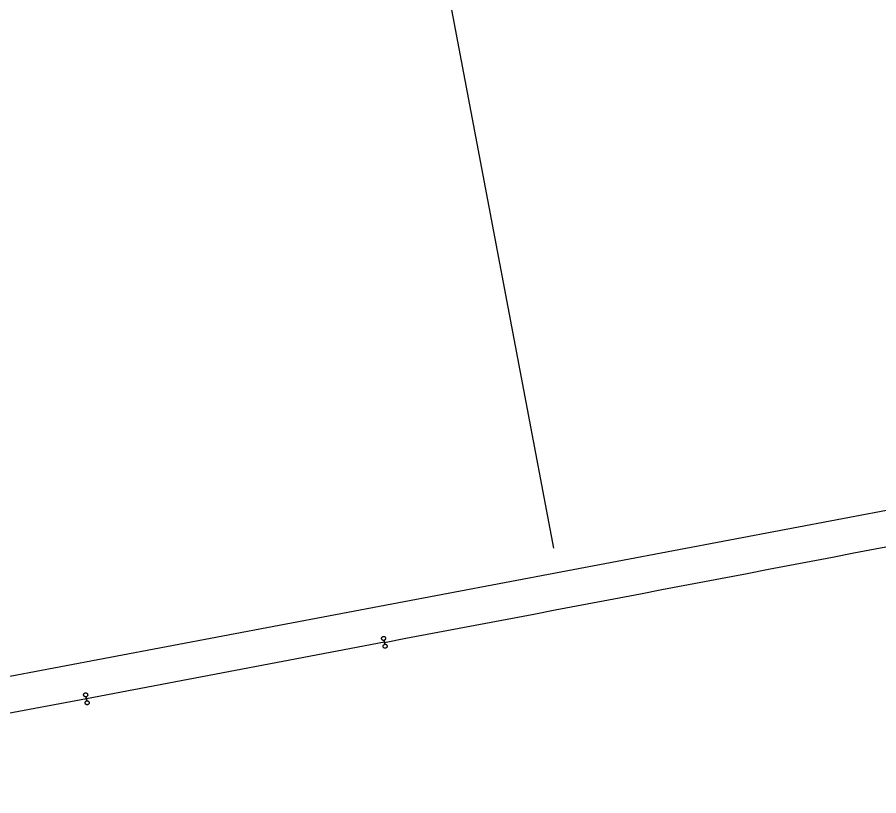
# Model space of a CAD drawing. Extents: x 6540402 to 6566579, y 5525343 to 5532423.
# Drawn here: x 6550538.1 to 6550645.3, y 5527353.7 to 5527450.7 of the extents above; entities that cross this region are included whole.
import ezdxf

# ---------------------------------------------------------------- set-up
doc = ezdxf.new("R2010")
doc.units = 0
for name, color, linetype in [('IR_ps_geometria', 7, 'Continuous'), ('TOR_PS_OPIS_T-opisy dodatkowe', 7, 'Continuous'), ('TOR_PS_T-tory projektowane', 7, 'Continuous')]:
    doc.layers.add(name, color=color, linetype=linetype)

msp = doc.modelspace()

# ---------------------------------------------------------------- linework, layer by layer
at = {"layer": 'IR_ps_geometria'}
for points in [[(6550583.74, 5527372.85), (6550583.79, 5527372.6), (6550583.82, 5527372.61), (6550583.85, 5527372.61), (6550583.89, 5527372.6), (6550583.92, 5527372.59), (6550583.95, 5527372.58), (6550583.98, 5527372.56), (6550584, 5527372.54), (6550584.03, 5527372.52), (6550584.04, 5527372.49), (6550584.06, 5527372.46), (6550584.07, 5527372.43), (6550584.08, 5527372.4), (6550584.09, 5527372.37), (6550584.09, 5527372.34), (6550584.08, 5527372.3), (6550584.07, 5527372.27), (6550584.06, 5527372.24), (6550584.04, 5527372.21), (6550584.02, 5527372.19), (6550584, 5527372.17), (6550583.97, 5527372.15), (6550583.94, 5527372.13), (6550583.91, 5527372.12), (6550583.88, 5527372.11), (6550583.85, 5527372.11), (6550583.82, 5527372.11), (6550583.78, 5527372.11), (6550583.75, 5527372.12), (6550583.72, 5527372.13), (6550583.69, 5527372.15), (6550583.67, 5527372.17), (6550583.65, 5527372.19), (6550583.63, 5527372.22), (6550583.61, 5527372.25), (6550583.6, 5527372.28), (6550583.59, 5527372.31), (6550583.59, 5527372.34), (6550583.59, 5527372.37), (6550583.59, 5527372.41), (6550583.6, 5527372.44), (6550583.61, 5527372.47), (6550583.63, 5527372.5), (6550583.65, 5527372.52), (6550583.67, 5527372.55), (6550583.7, 5527372.56), (6550583.73, 5527372.58), (6550583.76, 5527372.59), (6550583.79, 5527372.6), (6550583.7, 5527373.09), (6550583.66, 5527373.09), (6550583.63, 5527373.09), (6550583.6, 5527373.09), (6550583.57, 5527373.1), (6550583.54, 5527373.12), (6550583.51, 5527373.13), (6550583.48, 5527373.15), (6550583.46, 5527373.18), (6550583.44, 5527373.2), (6550583.42, 5527373.23), (6550583.41, 5527373.26), (6550583.4, 5527373.29), (6550583.4, 5527373.32), (6550583.4, 5527373.36), (6550583.4, 5527373.39), (6550583.41, 5527373.42), (6550583.43, 5527373.45), (6550583.44, 5527373.48), (6550583.46, 5527373.5), (6550583.49, 5527373.53), (6550583.51, 5527373.55), (6550583.54, 5527373.56), (6550583.57, 5527373.58), (6550583.6, 5527373.58), (6550583.64, 5527373.59), (6550583.67, 5527373.59), (6550583.7, 5527373.58), (6550583.73, 5527373.57), (6550583.76, 5527373.56), (6550583.79, 5527373.54), (6550583.82, 5527373.52), (6550583.84, 5527373.5), (6550583.86, 5527373.48), (6550583.87, 5527373.45), (6550583.89, 5527373.42), (6550583.9, 5527373.38), (6550583.9, 5527373.35), (6550583.9, 5527373.32), (6550583.89, 5527373.29), (6550583.89, 5527373.26), (6550583.87, 5527373.23), (6550583.86, 5527373.2), (6550583.84, 5527373.17), (6550583.81, 5527373.15), (6550583.79, 5527373.13), (6550583.76, 5527373.11), (6550583.73, 5527373.1), (6550583.7, 5527373.09)], [(6550583.74, 5527372.85), (6550583.79, 5527372.6), (6550583.82, 5527372.61), (6550583.85, 5527372.61), (6550583.89, 5527372.6), (6550583.92, 5527372.59), (6550583.95, 5527372.58), (6550583.98, 5527372.56), (6550584, 5527372.54), (6550584.03, 5527372.52), (6550584.04, 5527372.49), (6550584.06, 5527372.46), (6550584.07, 5527372.43), (6550584.08, 5527372.4), (6550584.09, 5527372.37), (6550584.09, 5527372.34), (6550584.08, 5527372.3), (6550584.07, 5527372.27), (6550584.06, 5527372.24), (6550584.04, 5527372.21), (6550584.02, 5527372.19), (6550584, 5527372.17), (6550583.97, 5527372.15), (6550583.94, 5527372.13), (6550583.91, 5527372.12), (6550583.88, 5527372.11), (6550583.85, 5527372.11), (6550583.82, 5527372.11), (6550583.78, 5527372.11), (6550583.75, 5527372.12), (6550583.72, 5527372.13), (6550583.69, 5527372.15), (6550583.67, 5527372.17), (6550583.65, 5527372.19), (6550583.63, 5527372.22), (6550583.61, 5527372.25), (6550583.6, 5527372.28), (6550583.59, 5527372.31), (6550583.59, 5527372.34), (6550583.59, 5527372.37), (6550583.59, 5527372.41), (6550583.6, 5527372.44), (6550583.61, 5527372.47), (6550583.63, 5527372.5), (6550583.65, 5527372.52), (6550583.67, 5527372.55), (6550583.7, 5527372.56), (6550583.73, 5527372.58), (6550583.76, 5527372.59), (6550583.79, 5527372.6), (6550583.7, 5527373.09), (6550583.66, 5527373.09), (6550583.63, 5527373.09), (6550583.6, 5527373.09), (6550583.57, 5527373.1), (6550583.54, 5527373.12), (6550583.51, 5527373.13), (6550583.48, 5527373.15), (6550583.46, 5527373.18), (6550583.44, 5527373.2), (6550583.42, 5527373.23), (6550583.41, 5527373.26), (6550583.4, 5527373.29), (6550583.4, 5527373.32), (6550583.4, 5527373.36), (6550583.4, 5527373.39), (6550583.41, 5527373.42), (6550583.43, 5527373.45), (6550583.44, 5527373.48), (6550583.46, 5527373.5), (6550583.49, 5527373.53), (6550583.51, 5527373.55), (6550583.54, 5527373.56), (6550583.57, 5527373.58), (6550583.6, 5527373.58), (6550583.64, 5527373.59), (6550583.67, 5527373.59), (6550583.7, 5527373.58), (6550583.73, 5527373.57), (6550583.76, 5527373.56), (6550583.79, 5527373.54), (6550583.82, 5527373.52), (6550583.84, 5527373.5), (6550583.86, 5527373.48), (6550583.87, 5527373.45), (6550583.89, 5527373.42), (6550583.9, 5527373.38), (6550583.9, 5527373.35), (6550583.9, 5527373.32), (6550583.89, 5527373.29), (6550583.89, 5527373.26), (6550583.87, 5527373.23), (6550583.86, 5527373.2), (6550583.84, 5527373.17), (6550583.81, 5527373.15), (6550583.79, 5527373.13), (6550583.76, 5527373.11), (6550583.73, 5527373.1), (6550583.7, 5527373.09)], [(6550583.74, 5527372.85), (6550583.79, 5527372.6), (6550583.82, 5527372.61), (6550583.85, 5527372.61), (6550583.89, 5527372.6), (6550583.92, 5527372.59), (6550583.95, 5527372.58), (6550583.98, 5527372.56), (6550584, 5527372.54), (6550584.03, 5527372.52), (6550584.04, 5527372.49), (6550584.06, 5527372.46), (6550584.07, 5527372.43), (6550584.08, 5527372.4), (6550584.09, 5527372.37), (6550584.09, 5527372.34), (6550584.08, 5527372.3), (6550584.07, 5527372.27), (6550584.06, 5527372.24), (6550584.04, 5527372.21), (6550584.02, 5527372.19), (6550584, 5527372.17), (6550583.97, 5527372.15), (6550583.94, 5527372.13), (6550583.91, 5527372.12), (6550583.88, 5527372.11), (6550583.85, 5527372.11), (6550583.82, 5527372.11), (6550583.78, 5527372.11), (6550583.75, 5527372.12), (6550583.72, 5527372.13), (6550583.69, 5527372.15), (6550583.67, 5527372.17), (6550583.65, 5527372.19), (6550583.63, 5527372.22), (6550583.61, 5527372.25), (6550583.6, 5527372.28), (6550583.59, 5527372.31), (6550583.59, 5527372.34), (6550583.59, 5527372.37), (6550583.59, 5527372.41), (6550583.6, 5527372.44), (6550583.61, 5527372.47), (6550583.63, 5527372.5), (6550583.65, 5527372.52), (6550583.67, 5527372.55), (6550583.7, 5527372.56), (6550583.73, 5527372.58), (6550583.76, 5527372.59), (6550583.79, 5527372.6), (6550583.7, 5527373.09), (6550583.66, 5527373.09), (6550583.63, 5527373.09), (6550583.6, 5527373.09), (6550583.57, 5527373.1), (6550583.54, 5527373.12), (6550583.51, 5527373.13), (6550583.48, 5527373.15), (6550583.46, 5527373.18), (6550583.44, 5527373.2), (6550583.42, 5527373.23), (6550583.41, 5527373.26), (6550583.4, 5527373.29), (6550583.4, 5527373.32), (6550583.4, 5527373.36), (6550583.4, 5527373.39), (6550583.41, 5527373.42), (6550583.43, 5527373.45), (6550583.44, 5527373.48), (6550583.46, 5527373.5), (6550583.49, 5527373.53), (6550583.51, 5527373.55), (6550583.54, 5527373.56), (6550583.57, 5527373.58), (6550583.6, 5527373.58), (6550583.64, 5527373.59), (6550583.67, 5527373.59), (6550583.7, 5527373.58), (6550583.73, 5527373.57), (6550583.76, 5527373.56), (6550583.79, 5527373.54), (6550583.82, 5527373.52), (6550583.84, 5527373.5), (6550583.86, 5527373.48), (6550583.87, 5527373.45), (6550583.89, 5527373.42), (6550583.9, 5527373.38), (6550583.9, 5527373.35), (6550583.9, 5527373.32), (6550583.89, 5527373.29), (6550583.89, 5527373.26), (6550583.87, 5527373.23), (6550583.86, 5527373.2), (6550583.84, 5527373.17), (6550583.81, 5527373.15), (6550583.79, 5527373.13), (6550583.76, 5527373.11), (6550583.73, 5527373.1), (6550583.7, 5527373.09)], [(6550583.74, 5527372.85), (6550583.79, 5527372.6), (6550583.82, 5527372.61), (6550583.85, 5527372.61), (6550583.89, 5527372.6), (6550583.92, 5527372.59), (6550583.95, 5527372.58), (6550583.98, 5527372.56), (6550584, 5527372.54), (6550584.03, 5527372.52), (6550584.04, 5527372.49), (6550584.06, 5527372.46), (6550584.07, 5527372.43), (6550584.08, 5527372.4), (6550584.09, 5527372.37), (6550584.09, 5527372.34), (6550584.08, 5527372.3), (6550584.07, 5527372.27), (6550584.06, 5527372.24), (6550584.04, 5527372.21), (6550584.02, 5527372.19), (6550584, 5527372.17), (6550583.97, 5527372.15), (6550583.94, 5527372.13), (6550583.91, 5527372.12), (6550583.88, 5527372.11), (6550583.85, 5527372.11), (6550583.82, 5527372.11), (6550583.78, 5527372.11), (6550583.75, 5527372.12), (6550583.72, 5527372.13), (6550583.69, 5527372.15), (6550583.67, 5527372.17), (6550583.65, 5527372.19), (6550583.63, 5527372.22), (6550583.61, 5527372.25), (6550583.6, 5527372.28), (6550583.59, 5527372.31), (6550583.59, 5527372.34), (6550583.59, 5527372.37), (6550583.59, 5527372.41), (6550583.6, 5527372.44), (6550583.61, 5527372.47), (6550583.63, 5527372.5), (6550583.65, 5527372.52), (6550583.67, 5527372.55), (6550583.7, 5527372.56), (6550583.73, 5527372.58), (6550583.76, 5527372.59), (6550583.79, 5527372.6), (6550583.7, 5527373.09), (6550583.66, 5527373.09), (6550583.63, 5527373.09), (6550583.6, 5527373.09), (6550583.57, 5527373.1), (6550583.54, 5527373.12), (6550583.51, 5527373.13), (6550583.48, 5527373.15), (6550583.46, 5527373.18), (6550583.44, 5527373.2), (6550583.42, 5527373.23), (6550583.41, 5527373.26), (6550583.4, 5527373.29), (6550583.4, 5527373.32), (6550583.4, 5527373.36), (6550583.4, 5527373.39), (6550583.41, 5527373.42), (6550583.43, 5527373.45), (6550583.44, 5527373.48), (6550583.46, 5527373.5), (6550583.49, 5527373.53), (6550583.51, 5527373.55), (6550583.54, 5527373.56), (6550583.57, 5527373.58), (6550583.6, 5527373.58), (6550583.64, 5527373.59), (6550583.67, 5527373.59), (6550583.7, 5527373.58), (6550583.73, 5527373.57), (6550583.76, 5527373.56), (6550583.79, 5527373.54), (6550583.82, 5527373.52), (6550583.84, 5527373.5), (6550583.86, 5527373.48), (6550583.87, 5527373.45), (6550583.89, 5527373.42), (6550583.9, 5527373.38), (6550583.9, 5527373.35), (6550583.9, 5527373.32), (6550583.89, 5527373.29), (6550583.89, 5527373.26), (6550583.87, 5527373.23), (6550583.86, 5527373.2), (6550583.84, 5527373.17), (6550583.81, 5527373.15), (6550583.79, 5527373.13), (6550583.76, 5527373.11), (6550583.73, 5527373.1), (6550583.7, 5527373.09)], [(6550546.66, 5527365.82), (6550546.71, 5527365.57), (6550546.74, 5527365.58), (6550546.77, 5527365.58), (6550546.8, 5527365.57), (6550546.83, 5527365.56), (6550546.86, 5527365.55), (6550546.89, 5527365.53), (6550546.92, 5527365.51), (6550546.94, 5527365.49), (6550546.96, 5527365.46), (6550546.98, 5527365.44), (6550546.99, 5527365.4), (6550547, 5527365.37), (6550547, 5527365.34), (6550547, 5527365.31), (6550547, 5527365.28), (6550546.99, 5527365.24), (6550546.98, 5527365.21), (6550546.96, 5527365.19), (6550546.94, 5527365.16), (6550546.92, 5527365.14), (6550546.89, 5527365.12), (6550546.86, 5527365.1), (6550546.83, 5527365.09), (6550546.8, 5527365.08), (6550546.77, 5527365.08), (6550546.73, 5527365.08), (6550546.7, 5527365.08), (6550546.67, 5527365.09), (6550546.64, 5527365.1), (6550546.61, 5527365.12), (6550546.59, 5527365.14), (6550546.56, 5527365.16), (6550546.54, 5527365.19), (6550546.53, 5527365.22), (6550546.51, 5527365.25), (6550546.51, 5527365.28), (6550546.5, 5527365.31), (6550546.5, 5527365.35), (6550546.51, 5527365.38), (6550546.52, 5527365.41), (6550546.53, 5527365.44), (6550546.55, 5527365.47), (6550546.57, 5527365.49), (6550546.59, 5527365.52), (6550546.62, 5527365.54), (6550546.64, 5527365.55), (6550546.67, 5527365.56), (6550546.71, 5527365.57), (6550546.61, 5527366.06), (6550546.58, 5527366.06), (6550546.55, 5527366.06), (6550546.52, 5527366.06), (6550546.48, 5527366.07), (6550546.45, 5527366.09), (6550546.43, 5527366.1), (6550546.4, 5527366.12), (6550546.38, 5527366.15), (6550546.36, 5527366.17), (6550546.34, 5527366.2), (6550546.33, 5527366.23), (6550546.32, 5527366.26), (6550546.32, 5527366.29), (6550546.32, 5527366.33), (6550546.32, 5527366.36), (6550546.33, 5527366.39), (6550546.34, 5527366.42), (6550546.36, 5527366.45), (6550546.38, 5527366.48), (6550546.4, 5527366.5), (6550546.43, 5527366.52), (6550546.46, 5527366.53), (6550546.49, 5527366.55), (6550546.52, 5527366.55), (6550546.55, 5527366.56), (6550546.58, 5527366.56), (6550546.62, 5527366.55), (6550546.65, 5527366.54), (6550546.68, 5527366.53), (6550546.71, 5527366.52), (6550546.73, 5527366.5), (6550546.76, 5527366.47), (6550546.78, 5527366.45), (6550546.79, 5527366.42), (6550546.8, 5527366.39), (6550546.81, 5527366.36), (6550546.82, 5527366.32), (6550546.82, 5527366.29), (6550546.81, 5527366.26), (6550546.8, 5527366.23), (6550546.79, 5527366.2), (6550546.77, 5527366.17), (6550546.75, 5527366.14), (6550546.73, 5527366.12), (6550546.7, 5527366.1), (6550546.67, 5527366.08), (6550546.64, 5527366.07), (6550546.61, 5527366.06)], [(6550546.66, 5527365.82), (6550546.71, 5527365.57), (6550546.74, 5527365.58), (6550546.77, 5527365.58), (6550546.8, 5527365.57), (6550546.83, 5527365.56), (6550546.86, 5527365.55), (6550546.89, 5527365.53), (6550546.92, 5527365.51), (6550546.94, 5527365.49), (6550546.96, 5527365.46), (6550546.98, 5527365.44), (6550546.99, 5527365.4), (6550547, 5527365.37), (6550547, 5527365.34), (6550547, 5527365.31), (6550547, 5527365.28), (6550546.99, 5527365.24), (6550546.98, 5527365.21), (6550546.96, 5527365.19), (6550546.94, 5527365.16), (6550546.92, 5527365.14), (6550546.89, 5527365.12), (6550546.86, 5527365.1), (6550546.83, 5527365.09), (6550546.8, 5527365.08), (6550546.77, 5527365.08), (6550546.73, 5527365.08), (6550546.7, 5527365.08), (6550546.67, 5527365.09), (6550546.64, 5527365.1), (6550546.61, 5527365.12), (6550546.59, 5527365.14), (6550546.56, 5527365.16), (6550546.54, 5527365.19), (6550546.53, 5527365.22), (6550546.51, 5527365.25), (6550546.51, 5527365.28), (6550546.5, 5527365.31), (6550546.5, 5527365.35), (6550546.51, 5527365.38), (6550546.52, 5527365.41), (6550546.53, 5527365.44), (6550546.55, 5527365.47), (6550546.57, 5527365.49), (6550546.59, 5527365.52), (6550546.62, 5527365.54), (6550546.64, 5527365.55), (6550546.67, 5527365.56), (6550546.71, 5527365.57), (6550546.61, 5527366.06), (6550546.58, 5527366.06), (6550546.55, 5527366.06), (6550546.52, 5527366.06), (6550546.48, 5527366.07), (6550546.45, 5527366.09), (6550546.43, 5527366.1), (6550546.4, 5527366.12), (6550546.38, 5527366.15), (6550546.36, 5527366.17), (6550546.34, 5527366.2), (6550546.33, 5527366.23), (6550546.32, 5527366.26), (6550546.32, 5527366.29), (6550546.32, 5527366.33), (6550546.32, 5527366.36), (6550546.33, 5527366.39), (6550546.34, 5527366.42), (6550546.36, 5527366.45), (6550546.38, 5527366.48), (6550546.4, 5527366.5), (6550546.43, 5527366.52), (6550546.46, 5527366.53), (6550546.49, 5527366.55), (6550546.52, 5527366.55), (6550546.55, 5527366.56), (6550546.58, 5527366.56), (6550546.62, 5527366.55), (6550546.65, 5527366.54), (6550546.68, 5527366.53), (6550546.71, 5527366.52), (6550546.73, 5527366.5), (6550546.76, 5527366.47), (6550546.78, 5527366.45), (6550546.79, 5527366.42), (6550546.8, 5527366.39), (6550546.81, 5527366.36), (6550546.82, 5527366.32), (6550546.82, 5527366.29), (6550546.81, 5527366.26), (6550546.8, 5527366.23), (6550546.79, 5527366.2), (6550546.77, 5527366.17), (6550546.75, 5527366.14), (6550546.73, 5527366.12), (6550546.7, 5527366.1), (6550546.67, 5527366.08), (6550546.64, 5527366.07), (6550546.61, 5527366.06)], [(6550546.66, 5527365.82), (6550546.71, 5527365.57), (6550546.74, 5527365.58), (6550546.77, 5527365.58), (6550546.8, 5527365.57), (6550546.83, 5527365.56), (6550546.86, 5527365.55), (6550546.89, 5527365.53), (6550546.92, 5527365.51), (6550546.94, 5527365.49), (6550546.96, 5527365.46), (6550546.98, 5527365.44), (6550546.99, 5527365.4), (6550547, 5527365.37), (6550547, 5527365.34), (6550547, 5527365.31), (6550547, 5527365.28), (6550546.99, 5527365.24), (6550546.98, 5527365.21), (6550546.96, 5527365.19), (6550546.94, 5527365.16), (6550546.92, 5527365.14), (6550546.89, 5527365.12), (6550546.86, 5527365.1), (6550546.83, 5527365.09), (6550546.8, 5527365.08), (6550546.77, 5527365.08), (6550546.73, 5527365.08), (6550546.7, 5527365.08), (6550546.67, 5527365.09), (6550546.64, 5527365.1), (6550546.61, 5527365.12), (6550546.59, 5527365.14), (6550546.56, 5527365.16), (6550546.54, 5527365.19), (6550546.53, 5527365.22), (6550546.51, 5527365.25), (6550546.51, 5527365.28), (6550546.5, 5527365.31), (6550546.5, 5527365.35), (6550546.51, 5527365.38), (6550546.52, 5527365.41), (6550546.53, 5527365.44), (6550546.55, 5527365.47), (6550546.57, 5527365.49), (6550546.59, 5527365.52), (6550546.62, 5527365.54), (6550546.64, 5527365.55), (6550546.67, 5527365.56), (6550546.71, 5527365.57), (6550546.61, 5527366.06), (6550546.58, 5527366.06), (6550546.55, 5527366.06), (6550546.52, 5527366.06), (6550546.48, 5527366.07), (6550546.45, 5527366.09), (6550546.43, 5527366.1), (6550546.4, 5527366.12), (6550546.38, 5527366.15), (6550546.36, 5527366.17), (6550546.34, 5527366.2), (6550546.33, 5527366.23), (6550546.32, 5527366.26), (6550546.32, 5527366.29), (6550546.32, 5527366.33), (6550546.32, 5527366.36), (6550546.33, 5527366.39), (6550546.34, 5527366.42), (6550546.36, 5527366.45), (6550546.38, 5527366.48), (6550546.4, 5527366.5), (6550546.43, 5527366.52), (6550546.46, 5527366.53), (6550546.49, 5527366.55), (6550546.52, 5527366.55), (6550546.55, 5527366.56), (6550546.58, 5527366.56), (6550546.62, 5527366.55), (6550546.65, 5527366.54), (6550546.68, 5527366.53), (6550546.71, 5527366.52), (6550546.73, 5527366.5), (6550546.76, 5527366.47), (6550546.78, 5527366.45), (6550546.79, 5527366.42), (6550546.8, 5527366.39), (6550546.81, 5527366.36), (6550546.82, 5527366.32), (6550546.82, 5527366.29), (6550546.81, 5527366.26), (6550546.8, 5527366.23), (6550546.79, 5527366.2), (6550546.77, 5527366.17), (6550546.75, 5527366.14), (6550546.73, 5527366.12), (6550546.7, 5527366.1), (6550546.67, 5527366.08), (6550546.64, 5527366.07), (6550546.61, 5527366.06)], [(6550546.66, 5527365.82), (6550546.71, 5527365.57), (6550546.74, 5527365.58), (6550546.77, 5527365.58), (6550546.8, 5527365.57), (6550546.83, 5527365.56), (6550546.86, 5527365.55), (6550546.89, 5527365.53), (6550546.92, 5527365.51), (6550546.94, 5527365.49), (6550546.96, 5527365.46), (6550546.98, 5527365.44), (6550546.99, 5527365.4), (6550547, 5527365.37), (6550547, 5527365.34), (6550547, 5527365.31), (6550547, 5527365.28), (6550546.99, 5527365.24), (6550546.98, 5527365.21), (6550546.96, 5527365.19), (6550546.94, 5527365.16), (6550546.92, 5527365.14), (6550546.89, 5527365.12), (6550546.86, 5527365.1), (6550546.83, 5527365.09), (6550546.8, 5527365.08), (6550546.77, 5527365.08), (6550546.73, 5527365.08), (6550546.7, 5527365.08), (6550546.67, 5527365.09), (6550546.64, 5527365.1), (6550546.61, 5527365.12), (6550546.59, 5527365.14), (6550546.56, 5527365.16), (6550546.54, 5527365.19), (6550546.53, 5527365.22), (6550546.51, 5527365.25), (6550546.51, 5527365.28), (6550546.5, 5527365.31), (6550546.5, 5527365.35), (6550546.51, 5527365.38), (6550546.52, 5527365.41), (6550546.53, 5527365.44), (6550546.55, 5527365.47), (6550546.57, 5527365.49), (6550546.59, 5527365.52), (6550546.62, 5527365.54), (6550546.64, 5527365.55), (6550546.67, 5527365.56), (6550546.71, 5527365.57), (6550546.61, 5527366.06), (6550546.58, 5527366.06), (6550546.55, 5527366.06), (6550546.52, 5527366.06), (6550546.48, 5527366.07), (6550546.45, 5527366.09), (6550546.43, 5527366.1), (6550546.4, 5527366.12), (6550546.38, 5527366.15), (6550546.36, 5527366.17), (6550546.34, 5527366.2), (6550546.33, 5527366.23), (6550546.32, 5527366.26), (6550546.32, 5527366.29), (6550546.32, 5527366.33), (6550546.32, 5527366.36), (6550546.33, 5527366.39), (6550546.34, 5527366.42), (6550546.36, 5527366.45), (6550546.38, 5527366.48), (6550546.4, 5527366.5), (6550546.43, 5527366.52), (6550546.46, 5527366.53), (6550546.49, 5527366.55), (6550546.52, 5527366.55), (6550546.55, 5527366.56), (6550546.58, 5527366.56), (6550546.62, 5527366.55), (6550546.65, 5527366.54), (6550546.68, 5527366.53), (6550546.71, 5527366.52), (6550546.73, 5527366.5), (6550546.76, 5527366.47), (6550546.78, 5527366.45), (6550546.79, 5527366.42), (6550546.8, 5527366.39), (6550546.81, 5527366.36), (6550546.82, 5527366.32), (6550546.82, 5527366.29), (6550546.81, 5527366.26), (6550546.8, 5527366.23), (6550546.79, 5527366.2), (6550546.77, 5527366.17), (6550546.75, 5527366.14), (6550546.73, 5527366.12), (6550546.7, 5527366.1), (6550546.67, 5527366.08), (6550546.64, 5527366.07), (6550546.61, 5527366.06)]]:
    msp.add_lwpolyline(points, close=True, dxfattribs=at)
at = {"layer": 'TOR_PS_OPIS_T-opisy dodatkowe'}
msp.add_line((6550466.05, 5528116.53), (6550604.79, 5527384.56), dxfattribs=at)
at = {"layer": 'TOR_PS_T-tory projektowane'}
for p, q in [((6551210.29, 5527496.19), (6550464.03, 5527354.73)), ((6550583.74, 5527372.85), (6550546.66, 5527365.82)), ((6550546.66, 5527365.82), (6550482.98, 5527353.75))]:
    msp.add_line(p, q, dxfattribs=at)
msp.add_arc((6544447.25, 5559746.38), 32950, 280.733239, 280.883603, dxfattribs=at)

doc.saveas('drawing.dxf')
